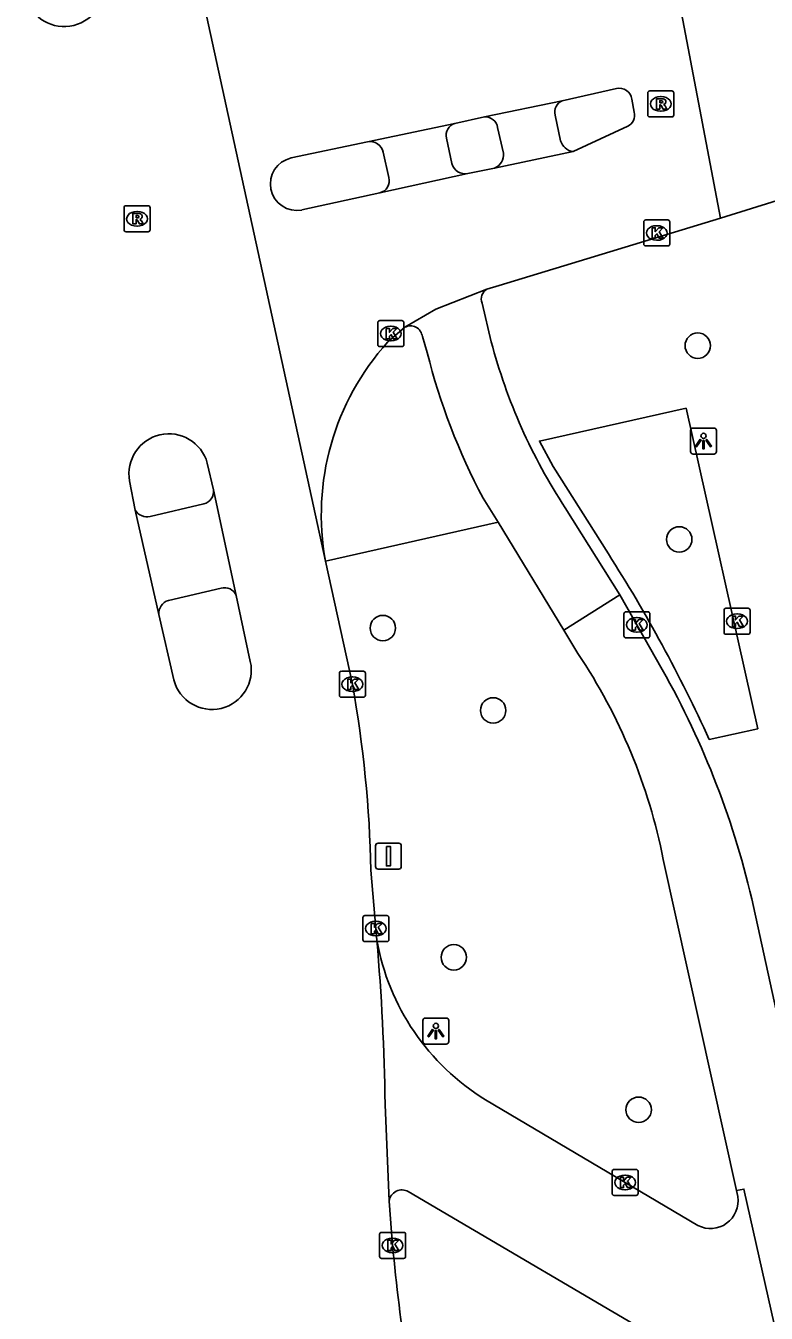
# Model space of a CAD drawing. Extents: x 160557 to 161245, y 385330 to 386505.
# Drawn here: x 160719.35 to 160747.84, y 385859.79 to 385909.32 of the extents above; entities that cross this region are included whole.
import ezdxf

# ---------------------------------------------------------------- set-up
doc = ezdxf.new("R2010")
doc.units = 0
for name, color, linetype in [('IMGEO_Boom', 7, 'Continuous'), ('IMGEO_Fietspad_gesloten', 7, 'Continuous'), ('IMGEO_Kolk', 7, 'Continuous'), ('IMGEO_Lichtpunt', 7, 'Continuous'), ('IMGEO_Rijbaan_lokaal_gesloten', 7, 'Continuous'), ('IMGEO_Rioolput', 7, 'Continuous'), ('IMGEO_Verkeersbordpaal', 7, 'Continuous'), ('IMGEO_Voetpad_open', 7, 'Continuous')]:
    doc.layers.add(name, color=color, linetype=linetype)

msp = doc.modelspace()

# ---------------------------------------------------------------- linework, layer by layer
at = {"layer": 'IMGEO_Boom'}
for centre in [(160745.201, 385897.009), (160744.49, 385889.556), (160733.086, 385886.145), (160737.33, 385882.976), (160735.816, 385873.479), (160742.927, 385867.614)]:
    msp.add_circle(centre, 0.489, dxfattribs=at)
at = {"layer": 'IMGEO_Fietspad_gesloten'}
for points in [[(160735.536, 385904.995), (160735.743, 385904.011)], [(160733.312, 385903.474), (160733.103, 385904.448)], [(160737.259, 385897.161), (160736.909, 385898.646)], [(160734.607, 385897.36), (160734.796, 385896.744)], [(160736.947, 385891.144), (160737.523, 385890.213)], [(160742.203, 385887.425), (160740.105, 385890.767)], [(160740.048, 385886.061), (160737.523, 385890.213)], [(160740.048, 385886.061), (160742.203, 385887.425)], [(160742.203, 385887.425), (160743.836, 385884.549)], [(160740.594, 385885.162), (160740.048, 385886.061)], [(160746.687, 385864.512), (160743.874, 385877.244)], [(160747.348, 385875.432), (160750.213, 385862.278), (160751.082, 385860.062), (160752.047, 385858.308)], [(160775.118, 385735.103), (160749.654, 385852.647), (160746.978, 385864.559), (160746.687, 385864.512)]]:
    msp.add_lwpolyline(points, dxfattribs=at)
for centre, radius, start, end in [((160735.991, 385905.108), 0.469, 106.0883, 193.919), ((160732.601, 385904.345), 0.513, 11.5859, 101.691), ((160736.264, 385904.161), 0.542, 196.0581, 279.9814), ((160732.85, 385903.348), 0.479, 285.2838, 15.2265), ((160737.295, 385898.81), 0.42, 119.1023, 203.0595), ((160734.147, 385897.309), 0.462, 6.2831, 118.4501), ((160758.292, 385902.692), 21.748, 194.7346, 213.2536), ((160758.521, 385902.644), 24.448, 193.9649, 208.0594), ((160722.493, 385873.025), 21.793, 11.1615, 33.8417), ((160714.368, 385867.962), 33.816, 12.7614, 29.3735)]:
    msp.add_arc(centre, radius, start, end, dxfattribs=at)
at = {"layer": 'IMGEO_Kolk'}
for p, q in [((160743.125, 385900.918), (160743.125, 385901.77)), ((160743.2, 385901.844), (160744.052, 385901.844)), ((160743.613, 385901.624), (160743.638, 385901.624)), ((160744.126, 385901.77), (160744.126, 385900.918)), ((160743.636, 385901.064), (160743.611, 385901.064)), ((160744.052, 385900.844), (160743.2, 385900.844)), ((160732.893, 385897.047), (160732.893, 385897.899)), ((160732.968, 385897.973), (160733.82, 385897.973)), ((160733.381, 385897.753), (160733.406, 385897.753)), ((160733.894, 385897.899), (160733.894, 385897.047)), ((160733.404, 385897.193), (160733.379, 385897.193)), ((160733.82, 385896.973), (160732.968, 385896.973)), ((160742.358, 385885.843), (160742.358, 385886.695)), ((160742.433, 385886.769), (160743.285, 385886.769)), ((160743.359, 385886.695), (160743.359, 385885.843)), ((160746.212, 385885.981), (160746.212, 385886.833)), ((160746.287, 385886.907), (160747.139, 385886.907)), ((160746.7, 385886.687), (160746.725, 385886.687)), ((160747.213, 385886.833), (160747.213, 385885.981)), ((160742.846, 385886.549), (160742.871, 385886.549)), ((160743.285, 385885.769), (160742.433, 385885.769)), ((160742.869, 385885.989), (160742.844, 385885.989)), ((160747.139, 385885.907), (160746.287, 385885.907)), ((160746.723, 385886.127), (160746.698, 385886.127)), ((160731.415, 385883.559), (160731.415, 385884.411)), ((160731.49, 385884.485), (160732.342, 385884.485)), ((160731.903, 385884.265), (160731.928, 385884.265)), ((160732.416, 385884.411), (160732.416, 385883.559)), ((160731.926, 385883.705), (160731.901, 385883.705)), ((160732.342, 385883.485), (160731.49, 385883.485)), ((160732.317, 385874.158), (160732.317, 385875.01)), ((160732.392, 385875.084), (160733.244, 385875.084)), ((160732.805, 385874.864), (160732.83, 385874.864)), ((160733.318, 385875.01), (160733.318, 385874.158)), ((160732.828, 385874.304), (160732.803, 385874.304)), ((160733.244, 385874.084), (160732.392, 385874.084)), ((160741.905, 385864.392), (160741.905, 385865.244)), ((160741.98, 385865.318), (160742.832, 385865.318)), ((160742.393, 385865.098), (160742.418, 385865.098)), ((160742.906, 385865.244), (160742.906, 385864.392)), ((160742.416, 385864.538), (160742.391, 385864.538)), ((160742.832, 385864.318), (160741.98, 385864.318)), ((160733.035, 385862.896), (160733.887, 385862.896)), ((160732.96, 385861.97), (160732.96, 385862.822)), ((160733.448, 385862.676), (160733.473, 385862.676)), ((160733.961, 385862.822), (160733.961, 385861.97)), ((160733.887, 385861.896), (160733.035, 385861.896)), ((160733.471, 385862.116), (160733.446, 385862.116))]:
    msp.add_line(p, q, dxfattribs=at)
for points in [[(160743.125, 385900.918), (160743.125, 385901.77)], [(160743.2, 385901.844), (160744.052, 385901.844)], [(160743.446, 385901.544), (160743.569, 385901.544), (160743.569, 385901.393), (160743.699, 385901.544), (160743.863, 385901.544), (160743.717, 385901.393), (160743.87, 385901.144), (160743.718, 385901.144), (160743.633, 385901.308), (160743.569, 385901.241), (160743.569, 385901.144), (160743.446, 385901.144), (160743.446, 385901.544)], [(160744.126, 385901.77), (160744.126, 385900.918)], [(160744.052, 385900.844), (160743.2, 385900.844)], [(160732.893, 385897.047), (160732.893, 385897.899)], [(160732.968, 385897.973), (160733.82, 385897.973)], [(160733.214, 385897.673), (160733.337, 385897.673), (160733.337, 385897.522), (160733.467, 385897.673), (160733.631, 385897.673), (160733.485, 385897.522), (160733.638, 385897.273), (160733.486, 385897.273), (160733.401, 385897.437), (160733.337, 385897.37), (160733.337, 385897.273), (160733.214, 385897.273), (160733.214, 385897.673)], [(160733.894, 385897.899), (160733.894, 385897.047)], [(160733.82, 385896.973), (160732.968, 385896.973)], [(160742.358, 385885.843), (160742.358, 385886.695)], [(160742.433, 385886.769), (160743.285, 385886.769)], [(160743.359, 385886.695), (160743.359, 385885.843)], [(160746.212, 385885.981), (160746.212, 385886.833)], [(160746.287, 385886.907), (160747.139, 385886.907)], [(160747.213, 385886.833), (160747.213, 385885.981)], [(160742.679, 385886.469), (160742.802, 385886.469), (160742.802, 385886.318), (160742.932, 385886.469), (160743.096, 385886.469), (160742.95, 385886.318), (160743.103, 385886.069), (160742.951, 385886.069), (160742.866, 385886.233), (160742.802, 385886.166), (160742.802, 385886.069), (160742.679, 385886.069), (160742.679, 385886.469)], [(160746.533, 385886.607), (160746.656, 385886.607), (160746.656, 385886.456), (160746.786, 385886.607), (160746.95, 385886.607), (160746.804, 385886.456), (160746.957, 385886.207), (160746.805, 385886.207), (160746.72, 385886.371), (160746.656, 385886.304), (160746.656, 385886.207), (160746.533, 385886.207), (160746.533, 385886.607)], [(160743.285, 385885.769), (160742.433, 385885.769)], [(160747.139, 385885.907), (160746.287, 385885.907)], [(160731.415, 385883.559), (160731.415, 385884.411)], [(160731.49, 385884.485), (160732.342, 385884.485)], [(160731.736, 385884.185), (160731.859, 385884.185), (160731.859, 385884.034), (160731.989, 385884.185), (160732.153, 385884.185), (160732.007, 385884.034), (160732.16, 385883.785), (160732.008, 385883.785), (160731.923, 385883.949), (160731.859, 385883.882), (160731.859, 385883.785), (160731.736, 385883.785), (160731.736, 385884.185)], [(160732.416, 385884.411), (160732.416, 385883.559)], [(160732.342, 385883.485), (160731.49, 385883.485)], [(160732.317, 385874.158), (160732.317, 385875.01)], [(160732.392, 385875.084), (160733.244, 385875.084)], [(160732.638, 385874.784), (160732.761, 385874.784), (160732.761, 385874.633), (160732.891, 385874.784), (160733.055, 385874.784), (160732.909, 385874.633), (160733.062, 385874.384), (160732.91, 385874.384), (160732.825, 385874.548), (160732.761, 385874.481), (160732.761, 385874.384), (160732.638, 385874.384), (160732.638, 385874.784)], [(160733.318, 385875.01), (160733.318, 385874.158)], [(160733.244, 385874.084), (160732.392, 385874.084)], [(160741.905, 385864.392), (160741.905, 385865.244)], [(160741.98, 385865.318), (160742.832, 385865.318)], [(160742.226, 385865.018), (160742.349, 385865.018), (160742.349, 385864.867), (160742.479, 385865.018), (160742.643, 385865.018), (160742.497, 385864.867), (160742.65, 385864.618), (160742.498, 385864.618), (160742.413, 385864.782), (160742.349, 385864.715), (160742.349, 385864.618), (160742.226, 385864.618), (160742.226, 385865.018)], [(160742.906, 385865.244), (160742.906, 385864.392)], [(160742.832, 385864.318), (160741.98, 385864.318)], [(160733.035, 385862.896), (160733.887, 385862.896)], [(160732.96, 385861.97), (160732.96, 385862.822)], [(160733.281, 385862.596), (160733.404, 385862.596), (160733.404, 385862.445), (160733.534, 385862.596), (160733.698, 385862.596), (160733.552, 385862.445), (160733.705, 385862.196), (160733.553, 385862.196), (160733.468, 385862.36), (160733.404, 385862.293), (160733.404, 385862.196), (160733.281, 385862.196), (160733.281, 385862.596)], [(160733.961, 385862.822), (160733.961, 385861.97)], [(160733.887, 385861.896), (160733.035, 385861.896)]]:
    msp.add_lwpolyline(points, dxfattribs=at)
for centre, start, end in [((160743.202, 385901.768), 91.552, 178.448), ((160743.202, 385901.768), 91.552, 178.448), ((160744.05, 385901.768), 1.552, 88.448), ((160744.05, 385901.768), 1.552, 88.448), ((160743.202, 385900.92), 181.552, 268.448), ((160743.202, 385900.92), 181.552, 268.448), ((160744.05, 385900.92), 271.552, 358.448), ((160744.05, 385900.92), 271.552, 358.448), ((160732.97, 385897.897), 91.552, 178.448), ((160732.97, 385897.897), 91.552, 178.448), ((160733.818, 385897.897), 1.552, 88.448), ((160733.818, 385897.897), 1.552, 88.448), ((160732.97, 385897.049), 181.552, 268.448), ((160732.97, 385897.049), 181.552, 268.448), ((160733.818, 385897.049), 271.552, 358.448), ((160733.818, 385897.049), 271.552, 358.448), ((160742.435, 385886.693), 91.552, 178.448), ((160742.435, 385886.693), 91.552, 178.448), ((160743.283, 385886.693), 1.552, 88.448), ((160743.283, 385886.693), 1.552, 88.448), ((160746.289, 385886.831), 91.552, 178.448), ((160746.289, 385886.831), 91.552, 178.448), ((160747.137, 385886.831), 1.552, 88.448), ((160747.137, 385886.831), 1.552, 88.448), ((160742.435, 385885.845), 181.552, 268.448), ((160742.435, 385885.845), 181.552, 268.448), ((160743.283, 385885.845), 271.552, 358.448), ((160743.283, 385885.845), 271.552, 358.448), ((160746.289, 385885.983), 181.552, 268.448), ((160746.289, 385885.983), 181.552, 268.448), ((160747.137, 385885.983), 271.552, 358.448), ((160747.137, 385885.983), 271.552, 358.448), ((160731.492, 385884.409), 91.552, 178.448), ((160731.492, 385884.409), 91.552, 178.448), ((160732.34, 385884.409), 1.552, 88.448), ((160732.34, 385884.409), 1.552, 88.448), ((160731.492, 385883.561), 181.552, 268.448), ((160731.492, 385883.561), 181.552, 268.448), ((160732.34, 385883.561), 271.552, 358.448), ((160732.34, 385883.561), 271.552, 358.448), ((160732.394, 385875.008), 91.552, 178.448), ((160732.394, 385875.008), 91.552, 178.448), ((160733.242, 385875.008), 1.552, 88.448), ((160733.242, 385875.008), 1.552, 88.448), ((160732.394, 385874.16), 181.552, 268.448), ((160732.394, 385874.16), 181.552, 268.448), ((160733.242, 385874.16), 271.552, 358.448), ((160733.242, 385874.16), 271.552, 358.448), ((160741.982, 385865.242), 91.552, 178.448), ((160741.982, 385865.242), 91.552, 178.448), ((160742.83, 385865.242), 1.552, 88.448), ((160742.83, 385865.242), 1.552, 88.448), ((160741.982, 385864.394), 181.552, 268.448), ((160741.982, 385864.394), 181.552, 268.448), ((160742.83, 385864.394), 271.552, 358.448), ((160742.83, 385864.394), 271.552, 358.448), ((160733.037, 385862.82), 91.552, 178.448), ((160733.037, 385862.82), 91.552, 178.448), ((160733.885, 385862.82), 1.552, 88.448), ((160733.885, 385862.82), 1.552, 88.448), ((160733.037, 385861.972), 181.552, 268.448), ((160733.037, 385861.972), 181.552, 268.448), ((160733.885, 385861.972), 271.552, 358.448), ((160733.885, 385861.972), 271.552, 358.448)]:
    msp.add_arc(centre, 0.0765, start, end, dxfattribs=at)
for centre, major_axis, ratio, start_param, end_param in [((160743.612, 385901.344), (-0.387, 0.002), 0.722429, 4.712389, 7.853982), ((160743.637, 385901.344), (-0.39, 0.002), 0.717154, 1.570796, 4.712389), ((160733.38, 385897.473), (-0.387, 0.002), 0.722429, 4.712389, 7.853982), ((160733.405, 385897.473), (-0.39, 0.002), 0.717154, 1.570796, 4.712389), ((160746.699, 385886.407), (-0.387, 0.002), 0.722429, 4.712389, 7.853982), ((160746.724, 385886.407), (-0.39, 0.002), 0.717154, 1.570796, 4.712389), ((160742.845, 385886.269), (-0.387, 0.002), 0.722429, 4.712389, 7.853982), ((160742.87, 385886.269), (-0.39, 0.002), 0.717154, 1.570796, 4.712389), ((160731.902, 385883.985), (-0.387, 0.002), 0.722429, 4.712389, 7.853982), ((160731.927, 385883.985), (-0.39, 0.002), 0.717154, 1.570796, 4.712389), ((160732.804, 385874.584), (-0.387, 0.002), 0.722429, 4.712389, 7.853982), ((160732.829, 385874.584), (-0.39, 0.002), 0.717154, 1.570796, 4.712389), ((160742.392, 385864.818), (-0.387, 0.002), 0.722429, 4.712389, 7.853982), ((160742.417, 385864.818), (-0.39, 0.002), 0.717154, 1.570796, 4.712389), ((160733.447, 385862.396), (-0.387, 0.002), 0.722429, 4.712389, 7.853982), ((160733.472, 385862.396), (-0.39, 0.002), 0.717154, 1.570796, 4.712389)]:
    msp.add_ellipse(centre, major_axis=major_axis, ratio=ratio, start_param=start_param, end_param=end_param, dxfattribs=at)
at = {"layer": 'IMGEO_Lichtpunt'}
for p, q in [((160744.924, 385893.742), (160744.924, 385892.935)), ((160744.924, 385893.742), (160744.924, 385892.935)), ((160745.826, 385893.837), (160745.018, 385893.837)), ((160745.826, 385893.837), (160745.018, 385893.837)), ((160745.92, 385892.935), (160745.92, 385893.742)), ((160745.92, 385892.935), (160745.92, 385893.742)), ((160745.018, 385892.841), (160745.826, 385892.841)), ((160745.018, 385892.841), (160745.826, 385892.841)), ((160734.627, 385871.044), (160734.627, 385870.237)), ((160734.627, 385871.044), (160734.627, 385870.237)), ((160735.529, 385871.139), (160734.721, 385871.139)), ((160735.529, 385871.139), (160734.721, 385871.139)), ((160735.623, 385870.237), (160735.623, 385871.044)), ((160735.623, 385870.237), (160735.623, 385871.044)), ((160734.721, 385870.143), (160735.529, 385870.143)), ((160734.721, 385870.143), (160735.529, 385870.143))]:
    msp.add_line(p, q, dxfattribs=at)
for points in [[(160745.298, 385893.406), (160745.337, 385893.378), (160745.149, 385893.116), (160745.111, 385893.143), (160745.298, 385893.406)], [(160745.4, 385893.358), (160745.447, 385893.358), (160745.447, 385893.036), (160745.4, 385893.036), (160745.4, 385893.358)], [(160745.51, 385893.378), (160745.548, 385893.405), (160745.735, 385893.143), (160745.696, 385893.115), (160745.51, 385893.378)], [(160735.001, 385870.708), (160735.04, 385870.68), (160734.852, 385870.418), (160734.814, 385870.445), (160735.001, 385870.708)], [(160735.103, 385870.66), (160735.15, 385870.66), (160735.15, 385870.338), (160735.103, 385870.338), (160735.103, 385870.66)], [(160735.213, 385870.68), (160735.251, 385870.707), (160735.438, 385870.445), (160735.399, 385870.417), (160735.213, 385870.68)]]:
    msp.add_lwpolyline(points, dxfattribs=at)
for centre in [(160745.423, 385893.54), (160735.126, 385870.842)]:
    msp.add_circle(centre, 0.0994, dxfattribs=at)
for centre, start, end in [((160745.018, 385893.742), 90, 180), ((160745.018, 385893.742), 90, 180), ((160745.826, 385893.742), 0, 90), ((160745.826, 385893.742), 0, 90), ((160745.018, 385892.935), 180, 270), ((160745.018, 385892.935), 180, 270), ((160745.826, 385892.935), 270, 0), ((160745.826, 385892.935), 270, 360), ((160734.721, 385871.044), 90, 180), ((160734.721, 385871.044), 90, 180), ((160735.529, 385871.044), 0, 90), ((160735.529, 385871.044), 0, 90), ((160734.721, 385870.237), 180, 270), ((160734.721, 385870.237), 180, 270), ((160735.529, 385870.237), 270, 0), ((160735.529, 385870.237), 270, 360)]:
    msp.add_arc(centre, 0.0946, start, end, dxfattribs=at)
at = {"layer": 'IMGEO_Rijbaan_lokaal_gesloten'}
for points in [[(160730.882, 385888.717), (160724.781, 385916.716)], [(160744.233, 385911.636), (160746.075, 385901.918)], [(160742.07, 385906.902), (160739.982, 385906.431)], [(160742.754, 385905.992), (160742.664, 385906.489)], [(160736.993, 385905.815), (160739.982, 385906.431)], [(160732.497, 385904.847), (160735.861, 385905.558)], [(160736.993, 385905.815), (160735.861, 385905.558)], [(160740.403, 385904.475), (160742.509, 385905.447)], [(160732.497, 385904.847), (160729.555, 385904.229)], [(160740.403, 385904.475), (160737.388, 385903.842)], [(160736.358, 385903.627), (160732.976, 385902.886)], [(160736.358, 385903.627), (160737.388, 385903.842)], [(160729.97, 385902.228), (160732.976, 385902.886)], [(160746.075, 385901.918), (160748.25, 385902.591)], [(160746.075, 385901.918), (160737.558, 385899.319), (160737.091, 385899.177)], [(160737.091, 385899.177), (160735.121, 385898.41), (160733.927, 385897.716)], [(160733.927, 385897.716), (160733.272, 385897.142)], [(160726.335, 385892.494), (160726.566, 385891.459)], [(160723.555, 385890.681), (160723.346, 385891.805)], [(160726.566, 385891.459), (160727.446, 385887.394)], [(160724.471, 385886.668), (160723.555, 385890.681)], [(160731.916, 385883.985), (160730.882, 385888.717)], [(160727.446, 385887.394), (160727.989, 385884.861)], [(160725.048, 385884.147), (160724.471, 385886.668)], [(160732.856, 385874.137), (160732.627, 385876.831)], [(160733.329, 385864.1), (160733.173, 385867.816)], [(160733.461, 385862.396), (160733.329, 385864.1)]]:
    msp.add_lwpolyline(points, dxfattribs=at)
for centre, radius, start, end in [((160720.829, 385910.824), 1.539, 196.0186, 11.4845), ((160742.175, 385906.42), 0.494, 8.0787, 102.3006), ((160742.286, 385905.875), 0.483, 297.5396, 14.0487), ((160729.782, 385903.232), 1.022, 102.816, 280.6177), ((160740.63, 385890.503), 9.911, 137.9424, 190.3825), ((160724.856, 385892.083), 1.535, 15.5277, 190.4335), ((160726.513, 385884.527), 1.513, 194.5297, 12.7622), ((160686.486, 385875.858), 46.152, 1.2086, 10.1428), ((160647.638, 385866.695), 85.542, 0.75096, 4.99102), ((160828.417, 385871.536), 95.395, 185.49799, 191.0163)]:
    msp.add_arc(centre, radius, start, end, dxfattribs=at)
at = {"layer": 'IMGEO_Rioolput'}
for p, q in [((160743.279, 385905.883), (160743.279, 385906.735)), ((160743.354, 385906.809), (160744.206, 385906.809)), ((160743.767, 385906.589), (160743.792, 385906.589)), ((160744.28, 385906.735), (160744.28, 385905.883)), ((160743.79, 385906.029), (160743.765, 385906.029)), ((160744.206, 385905.809), (160743.354, 385905.809)), ((160723.132, 385901.465), (160723.132, 385902.317)), ((160723.207, 385902.391), (160724.059, 385902.391)), ((160723.62, 385902.171), (160723.645, 385902.171)), ((160724.133, 385902.317), (160724.133, 385901.465)), ((160723.643, 385901.611), (160723.618, 385901.611)), ((160724.059, 385901.391), (160723.207, 385901.391))]:
    msp.add_line(p, q, dxfattribs=at)
for points in [[(160743.279, 385905.883), (160743.279, 385906.735)], [(160743.354, 385906.809), (160744.206, 385906.809)], [(160743.868, 385906.507), (160743.616, 385906.509), (160743.616, 385906.109)], [(160744.28, 385906.735), (160744.28, 385905.883)], [(160743.616, 385906.109), (160743.74, 385906.109), (160743.74, 385906.271), (160743.751, 385906.271)], [(160743.794, 385906.428), (160743.74, 385906.428), (160743.74, 385906.347)], [(160743.74, 385906.347), (160743.792, 385906.347)], [(160743.798, 385906.242), (160743.869, 385906.109), (160744.009, 385906.109), (160743.944, 385906.235)], [(160744.206, 385905.809), (160743.354, 385905.809)], [(160723.132, 385901.465), (160723.132, 385902.317)], [(160723.207, 385902.391), (160724.059, 385902.391)], [(160723.721, 385902.089), (160723.469, 385902.091), (160723.469, 385901.691)], [(160723.647, 385902.01), (160723.593, 385902.01), (160723.593, 385901.929)], [(160724.133, 385902.317), (160724.133, 385901.465)], [(160723.469, 385901.691), (160723.593, 385901.691), (160723.593, 385901.853), (160723.604, 385901.853)], [(160723.593, 385901.929), (160723.645, 385901.929)], [(160723.651, 385901.824), (160723.722, 385901.691), (160723.862, 385901.691), (160723.797, 385901.817)], [(160724.059, 385901.391), (160723.207, 385901.391)]]:
    msp.add_lwpolyline(points, dxfattribs=at)
for centre, radius, start, end in [((160743.356, 385906.733), 0.0765, 91.552, 178.448), ((160743.356, 385906.733), 0.0765, 91.552, 178.448), ((160743.867, 385906.397), 0.109, 350.3612, 89.416), ((160744.204, 385906.733), 0.0765, 1.552, 88.448), ((160744.204, 385906.733), 0.0765, 1.552, 88.448), ((160743.75, 385906.218), 0.0533, 26.0293, 88.6989), ((160743.776, 385906.536), 0.19, 274.7715, 282.9687), ((160743.8, 385906.332), 0.0964, 77.0061, 93.1865), ((160743.814, 385906.389), 0.0378, 276.6634, 79.6772), ((160743.865, 385906.397), 0.112, 277.5842, 350.9817), ((160743.849, 385906.182), 0.108, 29.5134, 73.7905), ((160743.356, 385905.885), 0.0765, 181.552, 268.448), ((160743.356, 385905.885), 0.0765, 181.552, 268.448), ((160744.204, 385905.885), 0.0765, 271.552, 358.448), ((160744.204, 385905.885), 0.0765, 271.552, 358.448), ((160723.209, 385902.315), 0.0765, 91.552, 178.448), ((160723.209, 385902.315), 0.0765, 91.552, 178.448), ((160723.653, 385901.914), 0.0964, 77.0061, 93.1865), ((160723.667, 385901.971), 0.0378, 276.6634, 79.6772), ((160723.72, 385901.979), 0.109, 350.3612, 89.416), ((160724.057, 385902.315), 0.0765, 1.552, 88.448), ((160724.057, 385902.315), 0.0765, 1.552, 88.448), ((160723.603, 385901.8), 0.0533, 26.0293, 88.6989), ((160723.629, 385902.118), 0.19, 274.7715, 282.9687), ((160723.718, 385901.979), 0.112, 277.5842, 350.9817), ((160723.702, 385901.764), 0.108, 29.5134, 73.7905), ((160723.209, 385901.467), 0.0765, 181.552, 268.448), ((160723.209, 385901.467), 0.0765, 181.552, 268.448), ((160724.057, 385901.467), 0.0765, 271.552, 358.448), ((160724.057, 385901.467), 0.0765, 271.552, 358.448)]:
    msp.add_arc(centre, radius, start, end, dxfattribs=at)
for centre, major_axis, ratio, start_param, end_param in [((160743.766, 385906.309), (-0.387, 0.002), 0.722429, 4.712389, 7.853982), ((160743.791, 385906.309), (-0.39, 0.002), 0.717154, 1.570796, 4.712389), ((160723.619, 385901.891), (-0.387, 0.002), 0.722429, 4.712389, 7.853982), ((160723.644, 385901.891), (-0.39, 0.002), 0.717154, 1.570796, 4.712389)]:
    msp.add_ellipse(centre, major_axis=major_axis, ratio=ratio, start_param=start_param, end_param=end_param, dxfattribs=at)
at = {"layer": 'IMGEO_Verkeersbordpaal'}
for p, q in [((160732.806, 385876.97), (160732.806, 385877.77)), ((160732.806, 385877.77), (160732.806, 385876.97)), ((160732.906, 385877.87), (160733.696, 385877.87)), ((160733.696, 385877.87), (160732.906, 385877.87)), ((160733.796, 385877.77), (160733.796, 385876.97)), ((160733.796, 385876.97), (160733.796, 385877.77)), ((160733.696, 385876.87), (160732.906, 385876.87)), ((160732.906, 385876.87), (160733.696, 385876.87))]:
    msp.add_line(p, q, dxfattribs=at)
msp.add_lwpolyline([(160733.226, 385877.745), (160733.376, 385877.745), (160733.376, 385876.995), (160733.226, 385876.995), (160733.226, 385877.745)], dxfattribs=at)
for centre, start, end in [((160732.906, 385877.77), 90, 180), ((160732.906, 385877.77), 90, 180), ((160733.696, 385877.77), 0, 90), ((160733.696, 385877.77), 360, 90), ((160732.906, 385876.97), 180, 270), ((160732.906, 385876.97), 180, 270), ((160733.696, 385876.97), 270, 0), ((160733.696, 385876.97), 270, 0)]:
    msp.add_arc(centre, 0.1, start, end, dxfattribs=at)
at = {"layer": 'IMGEO_Voetpad_open'}
for points in [[(160739.711, 385905.881), (160739.926, 385904.894)], [(160737.724, 385904.416), (160737.503, 385905.4)], [(160744.76, 385894.598), (160739.113, 385893.341), (160739.636, 385892.358), (160741.763, 385888.996)], [(160745.642, 385881.855), (160747.507, 385882.27), (160744.76, 385894.598)], [(160724.137, 385890.431), (160726.197, 385890.928)], [(160737.523, 385890.213), (160730.882, 385888.717)], [(160726.862, 385887.675), (160724.836, 385887.209)], [(160737.031, 385868), (160745.204, 385863.162)], [(160744.49, 385858.341), (160734.067, 385864.463)], [(160746.74, 385864.272), (160746.687, 385864.512)]]:
    msp.add_lwpolyline(points, dxfattribs=at)
for centre, radius, start, end in [((160740.182, 385905.991), 0.484, 114.4342, 193.1044), ((160737.009, 385905.313), 0.502, 9.9381, 91.7896), ((160740.486, 385905.051), 0.582, 195.6432, 261.7642), ((160737.193, 385904.341), 0.536, 291.3201, 7.9934), ((160726.094, 385891.393), 0.477, 282.508, 7.8999), ((160724.037, 385891), 0.578, 213.5124, 279.9954), ((160694.113, 385858.488), 56.58, 24.3926, 32.6291), ((160727.001, 385887.216), 0.479, 21.771, 106.8386), ((160724.989, 385886.712), 0.52, 107.0903, 184.8965), ((160741.774, 385875.715), 9.056, 190.0358, 238.4191), ((160733.82, 385864.033), 0.496, 60.1812, 172.2011), ((160745.691, 385864.106), 1.062, 242.7104, 8.9976)]:
    msp.add_arc(centre, radius, start, end, dxfattribs=at)

doc.saveas('drawing.dxf')
